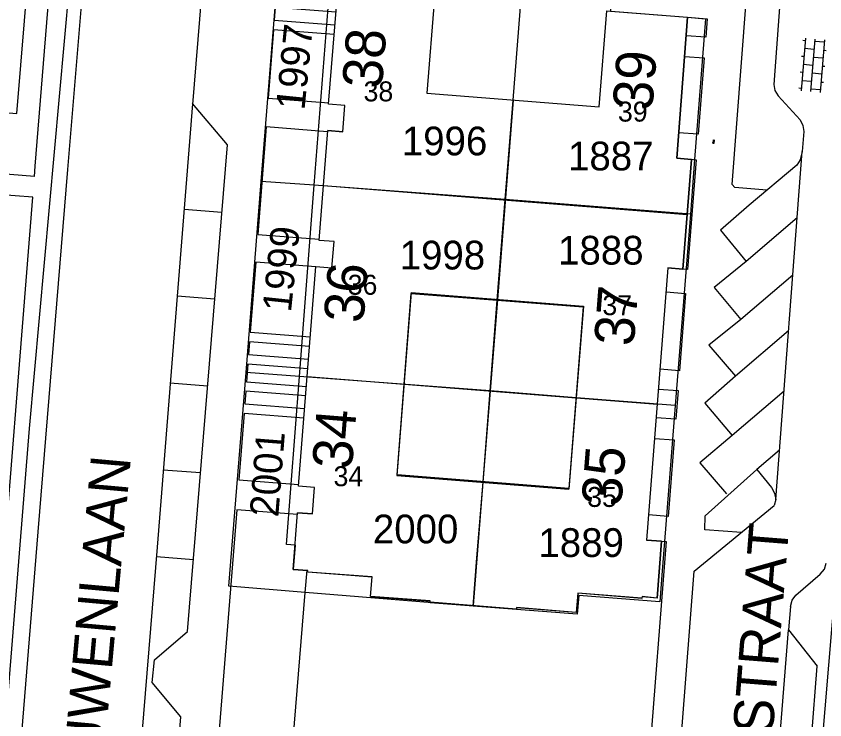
# Model space of a CAD drawing. Extents: x 148816 to 151297, y 399515 to 402500.
# Drawn here: x 150079.6 to 150130.2, y 401293 to 401337.1 of the extents above; entities that cross this region are included whole.
import ezdxf

# ---------------------------------------------------------------- set-up
doc = ezdxf.new("R2010")
doc.units = 0
for name, color, linetype in [('B01 Hoofdgebouw  [D] Norm', 7, 'Continuous'), ('B01 Hoofdgebouw  [T] Norm', 7, 'Continuous'), ('B01 hoofgebouw', 7, 'Continuous'), ('B07 Tussenmuur  [D] Norm', 7, 'Continuous'), ('G01 perceelsgrens', 7, 'Continuous'), ('S02 Open verharding  Norm', 7, 'Continuous'), ('T04 Haag heg  [D] Gem', 7, 'Continuous'), ('V00 Kant verharding algemeen  [T] Norm', 7, 'Continuous'), ('V00 Kant verharding algemeen secundair  [T] Gem', 7, 'Continuous'), ('V00 Kant verharding algemeen secundair  [T] Norm', 7, 'Continuous'), ('Z01 perceelnummer', 7, 'Continuous'), ('Z02 huisnummer', 7, 'Continuous'), ('Z02 Huisnummer  [Tekst] Norm', 7, 'Continuous'), ('Z06 straatnaam', 7, 'Continuous')]:
    doc.layers.add(name, color=color, linetype=linetype)

msp = doc.modelspace()

# ---------------------------------------------------------------- linework, layer by layer
at = {"layer": 'B01 Hoofdgebouw  [D] Norm'}
for p, q in [((150104.335, 401319.779), (150103.431, 401308.334)), ((150104.335, 401319.779), (150115.12, 401318.924)), ((150115.12, 401318.924), (150114.216, 401307.48)), ((150103.431, 401308.334), (150114.216, 401307.48))]:
    msp.add_line(p, q, dxfattribs=at)
at = {"layer": 'B01 Hoofdgebouw  [T] Norm'}
for p, q in [((150105.788, 401338.262), (150105.321, 401332.26)), ((150116.107, 401331.408), (150116.589, 401337.418)), ((150120.962, 401328.205), (150121.642, 401337.019)), ((150105.321, 401332.26), (150116.107, 401331.408)), ((150100.164, 401331.495), (150099.157, 401331.575)), ((150100.041, 401329.848), (150100.164, 401331.495)), ((150100.041, 401329.848), (150099.104, 401329.922)), ((150099.496, 401322.98), (150098.559, 401323.054)), ((150099.369, 401321.331), (150099.496, 401322.98)), ((150098.362, 401321.411), (150099.369, 401321.331)), ((150120.414, 401321.333), (150119.08, 401304.279)), ((150120.414, 401321.333), (150121.351, 401321.259)), ((150098.28, 401307.583), (150097.273, 401307.663)), ((150098.155, 401305.921), (150098.28, 401307.583)), ((150098.155, 401305.921), (150097.218, 401305.995)), ((150096.937, 401302.452), (150097.864, 401302.378)), ((150097.858, 401302.298), (150097.864, 401302.378)), ((150097.858, 401302.298), (150101.884, 401301.991)), ((150101.791, 401300.755), (150101.884, 401301.991)), ((150101.791, 401300.755), (150105.524, 401300.453)), ((150105.52, 401300.393), (150105.524, 401300.453)), ((150119.731, 401300.655), (150118.795, 401300.727))]:
    msp.add_line(p, q, dxfattribs=at)
for points in [[(150099.157, 401331.575), (150099.726, 401338.734), (150105.788, 401338.262)], [(150116.589, 401337.418), (150121.642, 401337.019)], [(150098.559, 401323.054), (150099.104, 401329.922)], [(150121.351, 401321.259), (150121.893, 401328.126), (150120.962, 401328.205)], [(150097.273, 401307.663), (150098.362, 401321.411)], [(150096.937, 401302.452), (150097.218, 401305.995)], [(150119.731, 401300.655), (150120.008, 401304.209), (150119.08, 401304.279)], [(150118.795, 401300.727), (150118.786, 401300.656), (150114.763, 401300.966), (150114.667, 401299.743), (150110.931, 401300.034), (150110.922, 401299.964), (150105.52, 401300.393)]]:
    msp.add_lwpolyline(points, dxfattribs=at)
at = {"layer": 'B01 hoofgebouw'}
for points in [[(150101.791, 401300.755), (150101.884, 401301.991), (150097.858, 401302.278), (150097.864, 401302.388), (150096.937, 401302.452), (150097.218, 401305.995), (150098.155, 401305.921), (150098.28, 401307.583), (150097.273, 401307.663), (150098.362, 401321.411), (150099.369, 401321.331), (150099.496, 401322.98), (150098.559, 401323.054), (150099.104, 401329.922), (150100.041, 401329.848), (150100.164, 401331.495), (150099.157, 401331.575), (150099.726, 401338.734), (150105.788, 401338.262), (150105.321, 401332.26), (150116.107, 401331.408)], [(150116.107, 401331.408), (150116.589, 401337.418), (150121.642, 401337.019), (150120.962, 401328.205), (150121.893, 401328.126), (150121.351, 401321.259), (150120.414, 401321.333), (150119.08, 401304.279), (150120.008, 401304.209), (150119.731, 401300.655), (150118.795, 401300.747), (150118.786, 401300.636), (150114.763, 401300.966), (150114.667, 401299.743), (150110.931, 401300.054), (150110.922, 401299.944), (150105.52, 401300.363), (150105.524, 401300.473), (150101.791, 401300.755)], [(150114.216, 401307.515), (150103.444, 401308.364), (150104.34, 401319.734), (150115.113, 401318.885), (150114.216, 401307.515)]]:
    msp.add_lwpolyline(points, dxfattribs=at)
at = {"layer": 'B07 Tussenmuur  [D] Norm'}
for p, q in [((150110.714, 401331.834), (150109.728, 401319.351)), ((150110.714, 401331.834), (150109.728, 401319.351)), ((150098.832, 401326.488), (150121.621, 401324.68)), ((150098.832, 401326.488), (150121.621, 401324.68)), ((150097.818, 401314.537), (150103.883, 401314.056)), ((150097.818, 401314.537), (150103.883, 401314.056)), ((150114.668, 401313.202), (150119.755, 401312.799)), ((150114.668, 401313.202), (150119.755, 401312.799)), ((150108.824, 401307.907), (150108.213, 401300.179)), ((150108.824, 401307.907), (150108.213, 401300.179))]:
    msp.add_line(p, q, dxfattribs=at)
at = {"layer": 'G01 perceelsgrens'}
for points in [[(150079.625, 401331.001), (150081.092, 401348.685)], [(150064.778, 401115.297), (150069.489, 401174.185), (150074.965, 401243.61), (150080.414, 401311.268), (150083.246, 401342.479)], [(150094.941, 401326.748), (150096.02, 401340.253)], [(150098.26, 401326.499), (150099.31, 401340.022)], [(150110.223, 401325.602), (150110.714, 401331.834), (150111.283, 401339.021), (150116.903, 401338.607)], [(150116.903, 401338.607), (150116.808, 401337.401), (150121.642, 401337.019), (150122.768, 401336.93)], [(150122.768, 401336.93), (150122.088, 401328.109), (150121.82, 401324.703)], [(150133.627, 401333.974), (150127.996, 401266.883)], [(150072.535, 401331.589), (150079.625, 401331.001)], [(150093.984, 401314.778), (150094.941, 401326.748)], [(150098.26, 401326.499), (150094.941, 401326.748)], [(150097.33, 401314.525), (150098.26, 401326.499)], [(150110.223, 401325.602), (150098.26, 401326.499)], [(150109.278, 401313.624), (150109.726, 401319.309), (150110.223, 401325.602)], [(150121.82, 401324.703), (150110.223, 401325.602)], [(150121.82, 401324.703), (150120.877, 401312.718)], [(150092.914, 401301.399), (150093.984, 401314.778)], [(150097.33, 401314.525), (150093.984, 401314.778)], [(150097.057, 401303.963), (150096.513, 401304.007), (150097.33, 401314.525)], [(150109.278, 401313.624), (150097.33, 401314.525)], [(150108.453, 401303.164), (150108.83, 401307.94), (150109.278, 401313.624)], [(150120.877, 401312.718), (150114.664, 401313.2), (150109.278, 401313.624)], [(150120.877, 401312.718), (150120.207, 401304.194), (150120.063, 401302.36)], [(150097.057, 401303.963), (150096.937, 401302.452), (150097.808, 401302.393)], [(150108.216, 401300.154), (150108.453, 401303.164)], [(150097.694, 401300.996), (150097.808, 401302.393)], [(150120.063, 401302.36), (150119.911, 401300.422), (150114.823, 401300.824), (150114.729, 401299.639)], [(150097.694, 401300.996), (150092.914, 401301.399)], [(150096.944, 401291.801), (150097.694, 401300.996)], [(150108.216, 401300.154), (150097.694, 401300.996)], [(150114.729, 401299.639), (150110.922, 401299.944), (150108.216, 401300.154)]]:
    msp.add_lwpolyline(points, dxfattribs=at)
at = {"layer": 'S02 Open verharding  Norm'}
for p, q in [((150129.025, 401335.705), (150128.756, 401332.416)), ((150129.012, 401335.556), (150128.863, 401335.568)), ((150129.623, 401335.656), (150129.354, 401332.367)), ((150130.208, 401335.458), (150129.61, 401335.507)), ((150130.221, 401335.608), (150129.952, 401332.319)), ((150129.57, 401335.009), (150128.972, 401335.057)), ((150130.168, 401334.96), (150130.317, 401334.948)), ((150128.931, 401334.559), (150128.781, 401334.571)), ((150130.127, 401334.461), (150129.529, 401334.51)), ((150129.488, 401334.012), (150128.89, 401334.061)), ((150130.086, 401333.963), (150130.236, 401333.951)), ((150128.85, 401333.562), (150128.7, 401333.575)), ((150130.046, 401333.465), (150129.448, 401333.514)), ((150128.809, 401333.064), (150129.407, 401333.015)), ((150130.005, 401332.966), (150130.154, 401332.954)), ((150128.768, 401332.566), (150128.619, 401332.578)), ((150129.964, 401332.468), (150129.366, 401332.517)), ((150123.241, 401329.29), (150123.226, 401329.291)), ((150123.246, 401329.354), (150123.228, 401329.125)), ((150123.297, 401329.235), (150123.237, 401329.24)), ((150123.245, 401329.34), (150123.305, 401329.335)), ((150123.306, 401329.35), (150123.287, 401329.12)), ((150123.316, 401329.284), (150123.301, 401329.285)), ((150123.233, 401329.19), (150123.218, 401329.191)), ((150123.229, 401329.14), (150123.289, 401329.135)), ((150123.308, 401329.184), (150123.293, 401329.185))]:
    msp.add_line(p, q, dxfattribs=at)
at = {"layer": 'T04 Haag heg  [D] Gem'}
for p, q in [((150109.728, 401319.351), (150108.824, 401307.907)), ((150103.883, 401314.056), (150114.668, 401313.202))]:
    msp.add_line(p, q, dxfattribs=at)
at = {"layer": 'V00 Kant verharding algemeen  [T] Norm'}
for p, q in [((150080.777, 401327.69), (150082.47, 401348.595)), ((150091.17, 401338.19), (150090.626, 401331.551)), ((150124.44, 401326.55), (150125.32, 401338)), ((150127.42, 401337.93), (150127.05, 401332.81)), ((150127.05, 401332.81), (150127.12, 401332.43)), ((150127.12, 401332.43), (150127.33, 401332.11)), ((150127.33, 401332.11), (150128.7, 401330.6)), ((150128.7, 401330.6), (150128.87, 401330.25)), ((150128.93, 401329.87), (150128.833, 401328.607)), ((150128.87, 401330.25), (150128.93, 401329.87)), ((150128.833, 401328.607), (150128.7, 401328.1)), ((150080.725, 401327.05), (150071.219, 401327.822)), ((150128.48, 401327.77), (150125.5, 401325.26)), ((150128.7, 401328.1), (150128.48, 401327.77)), ((150080.628, 401325.753), (150059.261, 401327.489)), ((150124.599, 401326.357), (150124.44, 401326.55)), ((150126.618, 401326.201), (150124.599, 401326.357)), ((150122.74, 401305.81), (150125.99, 401308.7)), ((150125.99, 401308.7), (150126.91, 401307.57)), ((150126.91, 401307.57), (150127.1, 401307.22)), ((150127.1, 401307.22), (150127.17, 401306.82)), ((150127.17, 401306.82), (150127.07, 401306.45)), ((150127.07, 401306.45), (150127.07, 401306.45)), ((150122.73, 401304.92), (150122.74, 401305.81)), ((150125.014, 401304.764), (150122.73, 401304.92)), ((150129.96, 401302.16), (150130.22, 401302.46)), ((150130.22, 401302.46), (150130.33, 401302.84)), ((150128.43, 401300.84), (150129.96, 401302.16)), ((150128.09, 401300.13), (150128.19, 401300.52)), ((150128.19, 401300.52), (150128.43, 401300.84)), ((150128.09, 401300.13), (150127.972, 401298.662)), ((150127.972, 401298.662), (150129.764, 401296.395)), ((150127.61, 401269.626), (150129.764, 401296.395))]:
    msp.add_line(p, q, dxfattribs=at)
for points in [[(150085.288, 401357.901), (150085.195, 401356.771), (150083.776, 401339.285), (150082.809, 401327.486), (150080.953, 401304.802), (150079.203, 401283.416)], [(150099.615, 401337.338), (150095.817, 401337.634), (150095.756, 401336.837), (150099.552, 401336.541)], [(150121.642, 401337.019), (150122.869, 401336.923), (150122.779, 401335.774), (150121.553, 401335.869)], [(150099.504, 401335.942), (150095.71, 401336.238), (150095.38, 401331.951), (150099.163, 401331.656)], [(150121.453, 401334.573), (150122.678, 401334.479), (150122.303, 401329.694), (150121.084, 401329.788)], [(150086.38, 401250), (150089.894, 401293.221), (150088.115, 401295.36), (150088.254, 401296.785), (150090.32, 401298.561), (150092.821, 401329.036), (150090.623, 401331.626), (150090.623, 401331.626)], [(150099.099, 401329.856), (150095.242, 401330.156), (150094.725, 401323.426), (150098.565, 401323.127)], [(150121.854, 401328.129), (150122.179, 401328.102), (150121.642, 401321.236), (150121.351, 401321.259)], [(150080.732, 401327.049), (150080.784, 401327.69)], [(150078.324, 401297.208), (150080.628, 401325.753)], [(150125.5, 401325.26), (150123.704, 401323.699), (150125.308, 401321.724), (150123.307, 401320.096), (150124.987, 401318.096), (150122.987, 401316.494), (150124.642, 401314.544), (150122.717, 401312.866), (150124.448, 401310.841), (150122.423, 401309.112), (150124.077, 401307.188)], [(150098.36, 401321.388), (150094.591, 401321.682), (150094.254, 401317.294), (150098.013, 401317.002)], [(150120.296, 401319.819), (150121.524, 401319.724), (150121.145, 401314.889), (150119.917, 401314.983)], [(150097.965, 401316.404), (150094.208, 401316.696), (150094.147, 401315.898), (150097.902, 401315.606)], [(150097.855, 401315.008), (150094.101, 401315.3), (150094.016, 401314.203), (150097.768, 401313.911)], [(150097.721, 401313.313), (150093.97, 401313.605), (150093.909, 401312.807), (150097.657, 401312.515)], [(150119.82, 401313.737), (150121.048, 401313.643), (150120.907, 401311.848), (150119.679, 401311.942)], [(150097.61, 401311.917), (150093.863, 401312.205), (150093.543, 401308.052), (150097.28, 401307.761)], [(150119.578, 401310.646), (150120.806, 401310.552), (150120.432, 401305.766), (150119.204, 401305.861)], [(150123.461, 401286.774), (150121.063, 401289.388), (150122.055, 401302.332), (150127.071, 401306.455)], [(150097.209, 401305.88), (150093.399, 401306.177), (150092.274, 401292.141), (150101.844, 401291.398)], [(150120.008, 401304.209), (150120.308, 401304.186), (150119.202, 401290.043), (150113.057, 401290.522)]]:
    msp.add_lwpolyline(points, dxfattribs=at)
at = {"layer": 'V00 Kant verharding algemeen secundair  [T] Gem'}
for p, q in [((150092.473, 401324.798), (150090.1, 401324.987)), ((150128.517, 401324.459), (150125.308, 401321.724)), ((150128.243, 401320.871), (150124.987, 401318.096)), ((150092.027, 401319.36), (150089.668, 401319.548)), ((150127.977, 401317.387), (150124.642, 401314.544)), ((150091.581, 401313.923), (150089.236, 401314.109)), ((150127.688, 401313.603), (150124.448, 401310.841)), ((150127.406, 401309.907), (150125.99, 401308.7)), ((150091.134, 401308.485), (150088.804, 401308.67)), ((150090.688, 401303.047), (150088.37, 401303.231))]:
    msp.add_line(p, q, dxfattribs=at)
at = {"layer": 'V00 Kant verharding algemeen secundair  [T] Norm'}
for p, q in [((150127.17, 401306.82), (150128.833, 401328.607)), ((150125.49, 401267.82), (150127.972, 401298.662))]:
    msp.add_line(p, q, dxfattribs=at)
msp.add_lwpolyline([(150090.626, 401331.611), (150088.421, 401303.85), (150086.192, 401276.6), (150084.048, 401250)], dxfattribs=at)

# ---------------------------------------------------------------- texts
at = {"layer": 'Z01 perceelnummer'}
for s, rotation, p in [('1997', 84.2437, (150097.643, 401331.167)), ('1999', 83.9789, (150096.797, 401318.509)), ('2001', 85.4951, (150096.004, 401305.688))]:
    msp.add_text(s, height=1.8, rotation=rotation, dxfattribs=at).set_placement(p)
for s, p in [('1996', (150103.745, 401328.376)), ('1887', (150114.157, 401327.434)), ('1888', (150113.534, 401321.535)), ('1998', (150103.61, 401321.23)), ('2000', (150101.932, 401304.08)), ('1889', (150112.302, 401303.227))]:
    msp.add_text(s, height=1.8, dxfattribs=at).set_placement(p)
at = {"layer": 'Z02 huisnummer'}
for s, rotation, p in [('38', 85.4695, (150102.491, 401332.507)), ('39', 85.5837, (150119.433, 401331.135)), ('36', 85.4695, (150101.338, 401317.832)), ('37', 85.5266, (150118.271, 401316.386)), ('34', 85.4695, (150100.613, 401308.669)), ('35', 85.5266, (150117.487, 401306.356))]:
    msp.add_text(s, height=2.5, rotation=rotation, dxfattribs=at).set_placement(p)
at = {"layer": 'Z02 Huisnummer  [Tekst] Norm'}
for s, p in [('38', (150101.348, 401331.756)), ('39', (150117.283, 401330.49)), ('36', (150100.354, 401319.647)), ('37', (150116.309, 401318.368)), ('34', (150099.468, 401307.657)), ('35', (150115.357, 401306.361))]:
    msp.add_text(s, height=1.25, dxfattribs=at).set_placement(p)
at = {"layer": 'Z06 straatnaam'}
for s, rotation, p in [('BAANDERVROUWENLAAN', 84.8367, (150082.965, 401267.258)), ('ST. JOZEFSTRAAT', 85.4695, (150125.651, 401275.403))]:
    msp.add_text(s, height=2.5, rotation=rotation, dxfattribs=at).set_placement(p)

doc.saveas('drawing.dxf')
